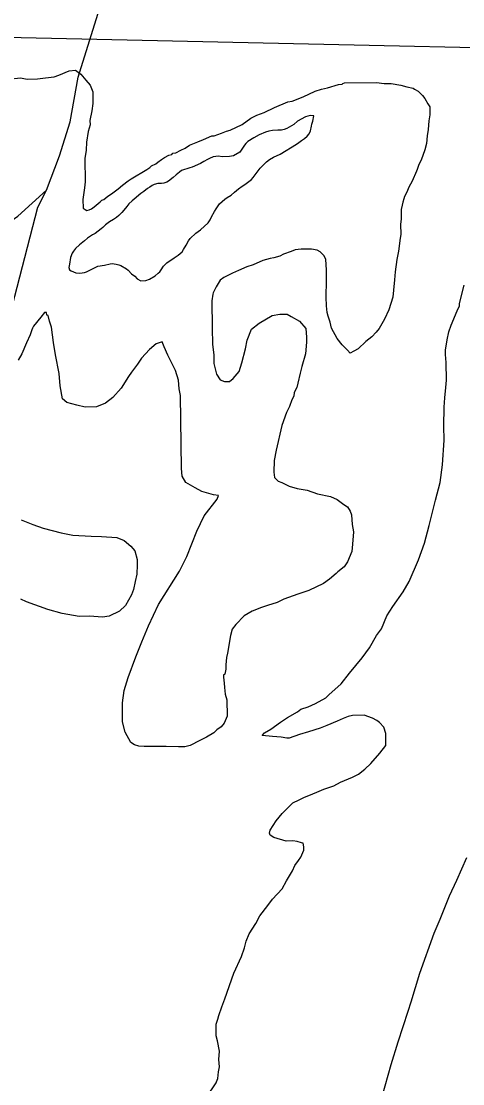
# Model space of a CAD drawing. Extents: x 3250478 to 3288318, y 788638 to 816472.
# Drawn here: x 3257046 to 3257691, y 801310 to 802863 of the extents above; entities that cross this region are included whole.
import ezdxf

# ---------------------------------------------------------------- set-up
doc = ezdxf.new("R2010")
doc.units = 0
for name, color, linetype in [('V-SITE-VEGE', 7, 'Continuous'), ('V-TOPO-SHOR', 7, 'Continuous'), ('V-UTIL-LINE', 7, 'Continuous')]:
    doc.layers.add(name, color=color, linetype=linetype)

msp = doc.modelspace()

# ---------------------------------------------------------------- linework, layer by layer
at = {"layer": 'V-SITE-VEGE'}
for points in [[(3256885.1, 802718.4), (3256896.6, 802730.2), (3256917.9, 802746.5), (3256932.1, 802755.6), (3256942.7, 802763.8), (3256950.8, 802766.6), (3256972.2, 802768.6), (3256981.1, 802771.4), (3257009.7, 802775.3), (3257026.6, 802778.2), (3257044.5, 802780.2), (3257054.4, 802778.5), (3257069.6, 802778.7), (3257081.2, 802780.6), (3257093.7, 802781.6), (3257100.8, 802784.4), (3257115.9, 802790.8), (3257124.9, 802791.8), (3257133, 802785.7), (3257140.2, 802776.8), (3257146.6, 802769.7)], [(3257146.6, 802769.7), (3257150.3, 802759.9), (3257150.5, 802742.9), (3257148.8, 802732.2), (3257146.3, 802717.9), (3257146.4, 802711.6), (3257143.8, 802701.7), (3257141.3, 802686.5), (3257140.5, 802674.9), (3257138.9, 802662.3), (3257139.3, 802628.3), (3257138.5, 802619.4), (3257136, 802602.4), (3257136.1, 802589.9), (3257139.5, 802587.7), (3257141.6, 802586.3), (3257145.1, 802587.3), (3257148.7, 802589.1), (3257152.2, 802591.8), (3257161.1, 802599.1), (3257163.7, 802601.8), (3257166.4, 802602.7), (3257172.6, 802607.3), (3257177.9, 802610.9), (3257187.7, 802618.2), (3257193.9, 802623.6), (3257201.9, 802630), (3257206.3, 802632.7), (3257229.4, 802646.4), (3257233.8, 802649.1), (3257236.5, 802651.8), (3257242.7, 802654.6), (3257245.4, 802657.3), (3257250.7, 802660.9), (3257255.1, 802663.7), (3257261.4, 802667.3), (3257265.8, 802668.3), (3257267.6, 802670.1), (3257272, 802671), (3257279.2, 802674.7), (3257285.4, 802677.4), (3257291.6, 802682), (3257296.9, 802683.8), (3257304.1, 802686.6), (3257312.1, 802690.3), (3257324.5, 802695.8), (3257328.1, 802695.8), (3257338.8, 802699.5), (3257345.9, 802702.3), (3257351.3, 802704.1), (3257369.1, 802712.4), (3257381.5, 802721.5), (3257390.4, 802726), (3257401, 802729.7), (3257416.2, 802737.1), (3257435.7, 802745.3), (3257442, 802746.3), (3257458, 802752.8), (3257475.8, 802761), (3257484.7, 802763.8), (3257493.6, 802765.7), (3257509.7, 802770.4), (3257515, 802771.3), (3257516.3, 802772), (3257518.6, 802773.1), (3257565.1, 802773.7), (3257576.7, 802772), (3257586.6, 802772.1), (3257600.9, 802769.6), (3257609.9, 802767), (3257618.9, 802765.4), (3257620.7, 802763.6), (3257626.1, 802761), (3257632.4, 802754.8), (3257636, 802750.3), (3257640.6, 802742.3), (3257643.3, 802737.9), (3257643.5, 802726.3), (3257641.8, 802717.3), (3257641, 802704.8), (3257639.3, 802695.8), (3257638.6, 802684.2), (3257636, 802675.2), (3257630.8, 802660), (3257627.3, 802653.7), (3257624.7, 802646.5), (3257623.8, 802643.8), (3257617.7, 802629.4), (3257612.5, 802620.4), (3257609.9, 802613.2), (3257606.4, 802606.9), (3257605.5, 802603.3), (3257603.8, 802598.8), (3257602.9, 802594.3), (3257601.2, 802588.1), (3257601.4, 802573.8), (3257600.6, 802566.6), (3257600.8, 802551.4), (3257599.9, 802546), (3257597.5, 802527.2), (3257594.9, 802514.7)], [(3257116.4, 802508.2), (3257115.2, 802503), (3257116.5, 802500), (3257118.8, 802498.1), (3257122.1, 802496.8), (3257125.4, 802495.2), (3257130.3, 802495), (3257134.9, 802495.3), (3257138.1, 802496), (3257141.1, 802497), (3257153.1, 802502.7), (3257157.6, 802505.1), (3257167.4, 802506.8), (3257175.6, 802508.6), (3257178.9, 802508.9), (3257184.4, 802508), (3257188.4, 802507.1), (3257191.3, 802506.1), (3257199.5, 802501.3), (3257201.9, 802499.1), (3257206.8, 802493.9), (3257212.1, 802490.7), (3257215.4, 802486.8), (3257220.7, 802483.6), (3257228.2, 802484.3), (3257233.1, 802486), (3257241.5, 802491), (3257246, 802494.7), (3257248.3, 802497), (3257250.6, 802499.6), (3257253.8, 802505.2), (3257258.6, 802510.2), (3257269.6, 802517.5), (3257275.5, 802521.2), (3257281, 802526.1), (3257282.9, 802529.4), (3257287.1, 802535.7), (3257290.6, 802542.3), (3257292.9, 802545.6), (3257301.3, 802553.2), (3257308.1, 802558.2), (3257319.1, 802568.4), (3257322, 802573), (3257323.9, 802577.3), (3257328.4, 802585.2), (3257330.6, 802588.8), (3257335.8, 802596.1), (3257343.5, 802603), (3257347.1, 802605.7), (3257352.6, 802609), (3257357.5, 802613.3), (3257363.6, 802618), (3257369.1, 802622), (3257373, 802624.3), (3257382.4, 802631.9), (3257385, 802634.6), (3257395, 802648.4), (3257404.4, 802657.4), (3257408.9, 802661), (3257414.8, 802664.3), (3257424.5, 802668.7), (3257448.2, 802683.4), (3257451.8, 802685.7), (3257455.4, 802688.7), (3257459.9, 802691.7), (3257463.8, 802695), (3257466.7, 802698.6), (3257468.6, 802702.9), (3257470.5, 802709.5), (3257470.8, 802712.7), (3257472.4, 802717), (3257473.9, 802724.9), (3257469, 802725.1), (3257464.7, 802724.4), (3257461.5, 802723.4), (3257449.8, 802717.1), (3257444.3, 802712.4), (3257434.2, 802706.4), (3257430.3, 802705.1), (3257426.4, 802704), (3257421.2, 802704), (3257413.3, 802703.2), (3257408.1, 802702.2), (3257403.2, 802700.8), (3257393.8, 802697.1), (3257385.7, 802692.8), (3257377.2, 802687.1), (3257374.3, 802684.5), (3257372.1, 802682.2), (3257365.3, 802671.9), (3257356.2, 802666.3), (3257350.3, 802665.2), (3257339.6, 802665.1), (3257334.3, 802665.7), (3257326.5, 802665), (3257321.3, 802662.6), (3257318.3, 802660.9), (3257312.8, 802658.3), (3257307.9, 802655.3), (3257295.6, 802649.6), (3257292.3, 802648.9)], [(3257292.3, 802648.9), (3257280.3, 802644.8), (3257277, 802642.5), (3257272.2, 802638.5), (3257268, 802634.5), (3257261.2, 802629.5), (3257258.6, 802627.9), (3257254.3, 802626.5), (3257251.1, 802625.8), (3257245.5, 802625.8), (3257240.3, 802624.7), (3257237, 802623.1), (3257233.8, 802620.7), (3257230.2, 802618.7), (3257225, 802614.1), (3257220.8, 802611.1), (3257211.1, 802602.8), (3257207.9, 802600.5), (3257203.3, 802596.2), (3257200.1, 802592.5), (3257195.6, 802586.9), (3257192.7, 802583.6), (3257188.5, 802579.3), (3257185.3, 802576.4), (3257180.7, 802573.4), (3257174.9, 802569.7), (3257169, 802565.4), (3257165.2, 802561.4), (3257162.6, 802559.7), (3257154.1, 802553.1), (3257150.2, 802550.8), (3257142.5, 802545.8), (3257138.3, 802542.1), (3257130.8, 802536.5), (3257125, 802530.9), (3257122.1, 802526.9), (3257120.2, 802523.9), (3257117.6, 802518), (3257116.4, 802508.2)], [(3257594.9, 802514.7), (3257592.4, 802496.7), (3257591.7, 802485.1), (3257590.1, 802469.9), (3257589.3, 802460), (3257583.2, 802441.2), (3257577.1, 802427.7), (3257569.2, 802414.2), (3257564.8, 802408.8), (3257558.7, 802401.6), (3257549.8, 802395.2), (3257538.3, 802384.3), (3257532.1, 802380.7), (3257526.7, 802377.9), (3257523.1, 802382.4), (3257515, 802390.3), (3257507.7, 802399.2), (3257499.5, 802414.3), (3257497.6, 802423.2), (3257494.8, 802432.1), (3257493, 802437.5), (3257492, 802447.3), (3257491.8, 802459.8), (3257492.4, 802484), (3257492.2, 802499.2), (3257491.2, 802515.2), (3257488.4, 802520.6), (3257483, 802525.9), (3257478.5, 802528.5), (3257470.4, 802530.2), (3257455.2, 802530), (3257446.3, 802529), (3257440.3, 802526.7), (3257429.4, 802522.6), (3257424, 802519.8), (3257415.1, 802517.1), (3257409.8, 802516.1), (3257399.1, 802513.3), (3257384.8, 802506.9), (3257375.9, 802504.1), (3257363.5, 802498.6), (3257354.6, 802494.9), (3257342.1, 802488.5), (3257336.8, 802484.8), (3257330.6, 802474.9), (3257326.3, 802465.9), (3257326, 802464), (3257324.6, 802454.3), (3257325.1, 802415), (3257325.4, 802390.8), (3257327.3, 802375.6), (3257327.5, 802363.1), (3257331.2, 802347.1), (3257336.7, 802339.1), (3257343, 802336.5), (3257350.1, 802336.5), (3257355.5, 802341.1), (3257364.3, 802351), (3257368.6, 802363.6), (3257373.7, 802384.2), (3257376.3, 802396.8), (3257382.3, 802412.9), (3257393.9, 802422), (3257412.5, 802433), (3257424.1, 802434.9), (3257434.9, 802435), (3257440.3, 802431.5), (3257452.9, 802424.5), (3257461.9, 802413.8), (3257463, 802401.3), (3257463.1, 802394.2), (3257461.5, 802377.2), (3257456.3, 802358.3), (3257453.7, 802348.5), (3257450.3, 802334.1), (3257448.6, 802327.8), (3257445.1, 802320.6), (3257444.3, 802315.3), (3257441.7, 802309.9), (3257438.2, 802300), (3257433.8, 802291), (3257426.9, 802272.1), (3257418.4, 802236.3), (3257415.9, 802221), (3257415.2, 802204), (3257416.2, 802196), (3257421.6, 802190.7), (3257427, 802189), (3257437.8, 802183.7), (3257449.4, 802180.3), (3257463.8, 802177.8), (3257479, 802172.6), (3257497.9, 802168.3), (3257507.7, 802164), (3257517.7, 802156.9), (3257523.1, 802153.4), (3257526.7, 802147.2), (3257528.6, 802141.8), (3257529.6, 802127.6), (3257531.5, 802116.8), (3257530, 802098.9)], [(3257523.9, 801846.7), (3257516.8, 801843.9), (3257507.9, 801840.2), (3257492.8, 801833.8), (3257483, 801830.1), (3257466.1, 801824.5), (3257452.7, 801820.8), (3257437.5, 801815.2), (3257434, 801815.2), (3257425.9, 801816.9), (3257413.4, 801817.7), (3257398.1, 801819.3), (3257401.7, 801822.9), (3257410.6, 801828.4), (3257424.8, 801838.4), (3257435.4, 801845.6), (3257449.6, 801853.8), (3257454.9, 801857.5), (3257465.6, 801861.2), (3257476.3, 801865.8), (3257491.4, 801874), (3257495.8, 801878.5), (3257513.5, 801894.8), (3257525.9, 801910.2), (3257544.4, 801932.8), (3257555, 801947.2), (3257565.5, 801965.2), (3257572.5, 801975.1), (3257580.4, 801994), (3257589.2, 802007.5), (3257604.1, 802029.1), (3257612.9, 802044.4), (3257626.8, 802075.9), (3257635.5, 802100.2), (3257642.3, 802126.2), (3257651.7, 802162.9), (3257658.6, 802189), (3257661.9, 802214.9), (3257664.1, 802250.7), (3257663.9, 802271.3), (3257664.5, 802299), (3257665.2, 802312.5), (3257666.8, 802327.7), (3257667.6, 802338.4), (3257667.3, 802364.4), (3257666.3, 802376), (3257666.2, 802382.2), (3257668.7, 802397.5), (3257671.3, 802409.1), (3257674.7, 802419), (3257683.4, 802439.7), (3257686.9, 802446.9), (3257686.9, 802450.4), (3257693.7, 802477.3)], [(3257530, 802098.9), (3257529.2, 802088.2), (3257523.1, 802072.9), (3257517.8, 802065.7), (3257509, 802058.4), (3257506.3, 802055.7), (3257496.6, 802047.6), (3257487.7, 802041.2), (3257466.4, 802031.1), (3257450.3, 802025.6), (3257429.8, 802018.2), (3257420, 802013.6), (3257405.8, 802009), (3257396.9, 802006.2), (3257383.5, 802000.7), (3257372, 801994.3), (3257359.6, 801981.6), (3257354.3, 801974.4), (3257351.7, 801965.4), (3257347.6, 801939.4), (3257345.9, 801933.1), (3257345.1, 801922.4), (3257345.2, 801916.1), (3257343.4, 801909), (3257341.7, 801907.2), (3257341.7, 801904.5), (3257342.7, 801895.5), (3257342.8, 801889.3), (3257343.8, 801879.5), (3257346.6, 801871.4), (3257346.8, 801847.3), (3257342.5, 801837.4), (3257338.1, 801832), (3257331.9, 801827.4), (3257327.4, 801822.9), (3257316.8, 801816.5), (3257307, 801812), (3257292.8, 801804.6), (3257284.8, 801802.8), (3257275.8, 801802.7), (3257257.9, 801803.3), (3257225.7, 801803), (3257217.7, 801803.8), (3257211.4, 801805.5), (3257206, 801809), (3257197.8, 801824.1), (3257194, 801839.3), (3257193.7, 801867), (3257196.2, 801884.9), (3257202.2, 801903.8), (3257213.5, 801934.3), (3257222.2, 801955.9), (3257231.7, 801979.2), (3257246.6, 802010.7), (3257277.3, 802059.3), (3257287.8, 802080.9), (3257302.6, 802117.8), (3257313.1, 802140.2), (3257332.4, 802164.6), (3257334.2, 802170), (3257327, 802170.8), (3257310, 802176), (3257300.1, 802181.2), (3257286.6, 802189.1), (3257281.1, 802198), (3257280.1, 802209.6), (3257278.8, 802316), (3257276.9, 802325.9), (3257275.9, 802338.4), (3257271.2, 802352.6), (3257260.3, 802374.9), (3257254.7, 802387.3), (3257252, 802394.4), (3257243.1, 802391.6), (3257233.3, 802383.5), (3257221.8, 802370.8), (3257215.7, 802361.8), (3257206.9, 802350.1), (3257202.5, 802343.8), (3257192, 802326.7), (3257179.6, 802313.1), (3257168.9, 802304.9), (3257155.6, 802299.4), (3257139.5, 802299.2), (3257127, 802301.8), (3257112.6, 802306.1), (3257106.3, 802311.4), (3257102.5, 802330.1), (3257101.4, 802348), (3257095.7, 802375.6), (3257092.8, 802393.5), (3257089.9, 802415.8), (3257087.1, 802424.7), (3257085.2, 802432.8), (3257083.4, 802433.6), (3257082.5, 802437.2), (3257079.8, 802437.2), (3257074.5, 802430.8), (3257063.9, 802417.3), (3257062.1, 802414.6), (3257061.3, 802411.9)], [(3257061.3, 802411.9), (3257058.7, 802404.7), (3257053.5, 802393), (3257046.5, 802376.9), (3257041.2, 802367.9)], [(3257045.7, 802134.5), (3257062.8, 802127.5), (3257078, 802122.3), (3257104.1, 802115.5), (3257121.1, 802112.1), (3257147.9, 802110.6), (3257163.2, 802109.9), (3257185.5, 802108.4), (3257196.3, 802104), (3257206.2, 802096.1), (3257211.7, 802089), (3257215.4, 802076.5), (3257215.5, 802068.5), (3257214.8, 802055), (3257212.2, 802044.3), (3257209.7, 802032.6), (3257207.1, 802024.6), (3257198.3, 802009.2), (3257189.5, 802001.1), (3257174.3, 801993.8), (3257164.5, 801991.9), (3257145.7, 801993.4), (3257130.5, 801993.3), (3257105.4, 801997.4), (3257084.8, 802003.5), (3257053.4, 802014.7), (3257045.3, 802018.2)], [(3257316.6, 801290.7), (3257330.7, 801311.4), (3257331.5, 801313.2), (3257333.3, 801317.7), (3257334.1, 801327.5), (3257335.8, 801334.7), (3257334.8, 801345.4), (3257335.5, 801358), (3257332.6, 801373.1), (3257330.8, 801380.3), (3257330.6, 801397.2), (3257333.2, 801404.4), (3257334.9, 801409.8), (3257339.2, 801422.4), (3257343.6, 801434.1), (3257356.5, 801471.8), (3257367.9, 801496.1), (3257372.2, 801508.6), (3257374.8, 801518.5), (3257379.1, 801529.3), (3257388.8, 801544.6), (3257394.9, 801555.4), (3257406.4, 801570.7), (3257413.4, 801579.8), (3257427.6, 801595.1), (3257433.7, 801606.8), (3257442.5, 801621.2), (3257446, 801629.3), (3257451.2, 801636.5), (3257454.8, 801641.1), (3257459.1, 801651.8), (3257459.1, 801656.3), (3257458.1, 801661.7), (3257455.4, 801662.5), (3257449.1, 801664.2), (3257442.9, 801665.1), (3257433, 801664.9), (3257415.1, 801670.1), (3257409.7, 801673.6), (3257408.7, 801676.3), (3257409.6, 801680.8), (3257418.4, 801694.3), (3257427.2, 801705.1), (3257443.1, 801720.5), (3257452, 801725.1), (3257460, 801728.8), (3257468.9, 801732.4), (3257481.4, 801737.9), (3257488.5, 801740.7), (3257502.7, 801745.4), (3257512.5, 801750.8), (3257530.3, 801758.2), (3257539.2, 801762.8), (3257548.1, 801770), (3257556.9, 801778.2), (3257570.2, 801793.5), (3257579, 801804.4), (3257578.8, 801822.2), (3257576, 801831.2), (3257569.6, 801838.2), (3257566, 801840.9), (3257559.7, 801844.4), (3257547.2, 801848.7), (3257530.2, 801848.5), (3257523.9, 801846.7)], [(3257697.1, 801640.3), (3257682.3, 801607), (3257671.8, 801584.5), (3257657.9, 801550.4), (3257649.2, 801529.7), (3257628.4, 801471.3), (3257615.5, 801429.2), (3257611.2, 801415.7), (3257596.5, 801370.8), (3257586.2, 801337.6), (3257573.3, 801290.9)]]:
    msp.add_lwpolyline(points, dxfattribs=at)
at = {"layer": 'V-TOPO-SHOR'}
for points in [[(3256469.6, 802769.8), (3256553.9, 802769.8), (3256553.9, 802697), (3256737.8, 802643.3), (3256845.1, 802597.3), (3256887.3, 802562.8), (3256940.9, 802551.3), (3257002.3, 802551.2), (3257040.6, 802578.1), (3257082.8, 802616.4), (3257101.9, 802666.2), (3257117.3, 802716), (3257128.8, 802781.2), (3257240.1, 803137.6), (3257293.8, 803283.2), (3257010.2, 803509.4)], [(3256757.3, 801571), (3256933.1, 802113.4), (3256979.6, 802242.6), (3257070.2, 802591.3), (3257082.8, 802616.4)]]:
    msp.add_lwpolyline(points, dxfattribs=at)
at = {"layer": 'V-UTIL-LINE'}
msp.add_lwpolyline([(3254657.6, 802843.9), (3256292.9, 802856.1), (3258992.6, 802796.4)], dxfattribs=at)

doc.saveas('drawing.dxf')
